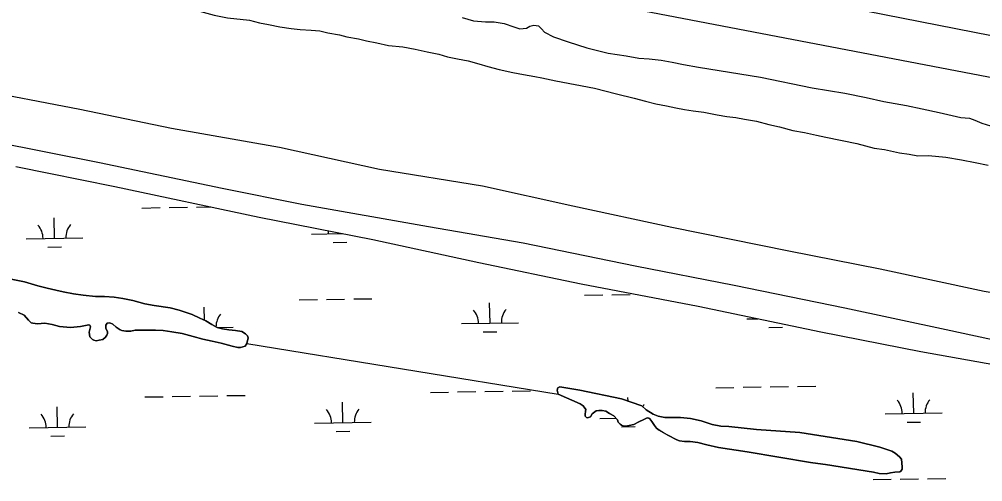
# Model space of a CAD drawing. Extents: x 3855477 to 3893699, y 299188 to 325115.
# Drawn here: x 3862596 to 3864290, y 308321 to 309135 of the extents above; entities that cross this region are included whole.
import ezdxf

# ---------------------------------------------------------------- set-up
doc = ezdxf.new("R2010")
doc.units = 0
for name, color, linetype in [('V-LEVE-TOET', 7, 'Continuous'), ('V-ROAD-CNTR', 7, 'Continuous'), ('V-TOPO-SHOR', 7, 'Continuous'), ('V-WETL-SWMP', 7, 'Continuous')]:
    doc.layers.add(name, color=color, linetype=linetype)

msp = doc.modelspace()

# ---------------------------------------------------------------- linework, layer by layer
at = {"layer": 'V-LEVE-TOET'}
for points in [[(3862512.5, 309013.2), (3862702.3, 308976.9), (3862863.3, 308943.1), (3863053.2, 308910), (3863229.1, 308871.3), (3863410, 308842), (3863568.9, 308806.6), (3863743.2, 308768.9), (3863949, 308727.2), (3864109.5, 308696), (3864292.4, 308656.6), (3864473.2, 308625.8), (3864639.6, 308593), (3864801.2, 308564.5), (3864977.2, 308531.1), (3865163.8, 308492.2), (3865336, 308454.5), (3865507.2, 308420.6), (3865662.9, 308383.7), (3865816.5, 308346.2), (3865967, 308319.4)], [(3865611, 308302), (3865456.4, 308336.8), (3865306, 308370.5), (3865109.8, 308414.8), (3864923.2, 308451.5), (3864738.7, 308487.2), (3864539.9, 308523.6), (3864380.4, 308554.7), (3864225.7, 308588.5), (3864047.6, 308626.7), (3863852.5, 308666.2), (3863678.7, 308700.7), (3863481.5, 308740.8), (3863315, 308769.4), (3863092.7, 308809.2), (3862952.4, 308836.9), (3862736.5, 308882.5), (3862550.5, 308919.3)]]:
    msp.add_lwpolyline(points, dxfattribs=at)
at = {"layer": 'V-ROAD-CNTR'}
for points in [[(3860983.7, 309748.8), (3862185, 309519.4), (3863555.5, 309254), (3864992.1, 308971.5), (3866162.7, 308746.1), (3867159.7, 308550.2), (3867954.5, 308395.7), (3868105, 308368.9)], [(3860884.4, 309700.6), (3862044.8, 309470.5), (3862858.2, 309310.5), (3864777.9, 308942), (3865687.7, 308763.4), (3866820.3, 308539.2), (3867789.8, 308348.3), (3868065.6, 308297.8)]]:
    msp.add_lwpolyline(points, dxfattribs=at)
at = {"layer": 'V-TOPO-SHOR'}
msp.add_line((3862995.8, 308564.4), (3863543.1, 308475.4), dxfattribs=at)
for points in [[(3862585.2, 309212.8), (3862605.5, 309209), (3862624.7, 309207), (3862644.5, 309203.7), (3862656.4, 309201.2), (3862674.4, 309196.2), (3862698.3, 309190.5), (3862722.8, 309184.9), (3862743.2, 309179.8), (3862762.9, 309175.4), (3862779.7, 309171.6), (3862801.8, 309167.2), (3862819.8, 309165.2), (3862843.2, 309161.9), (3862866.5, 309158), (3862890.5, 309154.1), (3862912.6, 309149.1), (3862938.3, 309142.2), (3862961.7, 309137.7), (3863000.6, 309133.1), (3863018, 309128.7), (3863034.1, 309125.5)], [(3863034.1, 309125.5), (3863053.9, 309121.7), (3863073.6, 309118.5), (3863089.8, 309117.1), (3863109, 309115.7), (3863124, 309114.3), (3863138.3, 309111.1), (3863158.7, 309107.3), (3863171.9, 309104.1), (3863192.2, 309100.3), (3863206, 309097.2), (3863224.5, 309093.3), (3863244.9, 309088.9), (3863270, 309086.2), (3863291.6, 309082.4), (3863313.1, 309077.9), (3863333.5, 309073.5), (3863348.4, 309069.1), (3863366.4, 309065.3), (3863385, 309061.5), (3863403.5, 309056.5), (3863419.6, 309052.1), (3863439.4, 309046.5), (3863463.3, 309041.4), (3863482.5, 309037.6), (3863502.2, 309034.4), (3863514.8, 309031.8), (3863539.3, 309026.8), (3863607, 309013.4), (3863645.9, 309003.9), (3863677, 308995.8), (3863696.7, 308990.8), (3863715.3, 308986.4), (3863733.8, 308982.5), (3863750, 308978.8), (3863765.5, 308976.2), (3863780.5, 308973.6), (3863799.7, 308971.6), (3863823, 308966.5), (3863839.8, 308963.9), (3863855.4, 308962), (3863870.9, 308959.4), (3863891.9, 308955.5), (3863914, 308949.9), (3863932.6, 308945.5), (3863955.9, 308939.2), (3863976.2, 308935.4), (3863997.8, 308930.9), (3864013.9, 308927.2), (3864068.4, 308916.3), (3864098.9, 308908.2), (3864116.9, 308905.6), (3864143.2, 308899.9), (3864160.6, 308897.3), (3864175.6, 308894.7), (3864194.2, 308895.1), (3864224.7, 308892.4), (3864252.3, 308887.8), (3864276.8, 308882.8), (3864299.6, 308878.3)], [(3863374.4, 309137.8), (3863394.2, 309132.2), (3863415.7, 309130.2), (3863430.7, 309130.6), (3863448.1, 309127.4), (3863465.4, 309121.8), (3863475.6, 309118.1)], [(3863475.6, 309118.1), (3863487.6, 309119.1), (3863493.6, 309122.7), (3863500.3, 309124.4), (3863508.6, 309123.1), (3863514, 309118.2), (3863519.3, 309112.2), (3863534.8, 309104.2), (3863561.1, 309095.5), (3863593.4, 309084.9), (3863631.1, 309075.5), (3863662.8, 309070.3), (3863685, 309066.5), (3863703, 309065.1), (3863724.5, 309063), (3863743.7, 309059.2), (3863763.4, 309055.4), (3863789.8, 309050.9), (3863898.8, 309032.9), (3863989.7, 309014.4), (3864047.2, 309004.8), (3864084.9, 308997.1), (3864116.1, 308990.2), (3864155.6, 308983.1), (3864183.1, 308977.4), (3864213, 308971.1), (3864251.3, 308962.2), (3864266.3, 308960.9), (3864275.9, 308957.2), (3864288.4, 308952.2), (3864311.1, 308944.8)], [(3862581.3, 308677.7), (3862604.7, 308672.7), (3862628, 308665.8), (3862644.8, 308662), (3862659.7, 308658.2), (3862672.9, 308655.1), (3862690.8, 308651.9), (3862708.2, 308649.3), (3862729.8, 308647.2), (3862745.4, 308647.1), (3862762.8, 308645.7), (3862777.7, 308643.7), (3862795.1, 308639.9), (3862816.6, 308634.2), (3862832.8, 308631.1), (3862860.9, 308627.1), (3862877.1, 308622.8), (3862899.8, 308615.3), (3862912.9, 308609.1), (3862923.7, 308604.2), (3862934.4, 308597.5), (3862943.9, 308592.6), (3862952.9, 308590.1), (3862964.3, 308588.2), (3862975.7, 308587.4), (3862987.1, 308585.5), (3862993.6, 308581.2), (3862997.2, 308577.6), (3862998.3, 308574.6), (3862995.8, 308564.4), (3862992.8, 308559.6), (3862984.9, 308557.3), (3862980.1, 308557.4), (3862970, 308559.9), (3862950.8, 308564.9), (3862934.7, 308568.7), (3862918.5, 308571.9), (3862901.2, 308576.9), (3862882, 308581.9), (3862864.1, 308585.1), (3862848.5, 308587.1), (3862835.3, 308587.8), (3862823.3, 308588), (3862810.1, 308588.1), (3862799.3, 308587.7), (3862792.1, 308585.9), (3862783.1, 308586), (3862775.9, 308587.3), (3862772.9, 308588.6), (3862765.8, 308592.8), (3862760.4, 308598.3), (3862755.1, 308600.8), (3862750.2, 308600.2), (3862747.8, 308596.6), (3862747.7, 308591.2), (3862750.7, 308584.6), (3862750.6, 308582.2), (3862749.4, 308579.2), (3862747, 308575.6), (3862742.7, 308571.5), (3862736.1, 308570.4), (3862730.7, 308569.2), (3862726.5, 308570.5), (3862724.7, 308571.1), (3862720, 308576), (3862718.3, 308584.4), (3862720.8, 308593.9), (3862719.6, 308596.4), (3862717.8, 308597), (3862714.8, 308596.4), (3862703.4, 308594.1), (3862686, 308592.5), (3862666.2, 308594), (3862653.6, 308597.7), (3862640.5, 308600.3), (3862627.9, 308599.2), (3862619.5, 308599.9), (3862616.5, 308600.5), (3862611.7, 308605.4), (3862604, 308614.5), (3862594.5, 308618.8)], [(3863986.9, 308355.1), (3863875.6, 308373.8), (3863825.2, 308381.6), (3863804.9, 308386), (3863788.8, 308390.4), (3863775.6, 308391.7), (3863765.4, 308391.9), (3863756.4, 308393.2), (3863752.2, 308395), (3863736.1, 308403), (3863728.4, 308407.3), (3863720.6, 308411.6), (3863716.4, 308415.2), (3863712.9, 308420.1), (3863708.2, 308427.3), (3863704.6, 308431.5), (3863702.8, 308432.8), (3863699.9, 308433.4), (3863693.8, 308430.5), (3863685.4, 308426.4), (3863676.3, 308421.7), (3863667.9, 308420), (3863662.5, 308418.8), (3863657.7, 308419.5), (3863654.7, 308420.7), (3863652.3, 308422.5), (3863648.8, 308426.2), (3863647.6, 308429.8), (3863641.1, 308437.1), (3863633.3, 308441.4), (3863626.8, 308445), (3863620.8, 308446.3), (3863614.8, 308446.4), (3863610, 308445.8), (3863607.6, 308444.1), (3863603.3, 308440.5), (3863600.3, 308435.1), (3863594.9, 308433.4), (3863593.1, 308434), (3863591.9, 308435.2), (3863590.7, 308436.4), (3863590.7, 308439.4), (3863591.4, 308445.4), (3863592, 308448.4), (3863587.3, 308454.5), (3863581.9, 308458.1), (3863543.1, 308475.4), (3863541.4, 308482), (3863542.7, 308486.2), (3863546.3, 308487.9), (3863581.6, 308482.1), (3863654.6, 308466.9), (3863690.5, 308454.5), (3863698.2, 308447.8), (3863710.1, 308439.9), (3863719.1, 308436.2), (3863731.1, 308434.2), (3863743.7, 308434.1), (3863758.1, 308433.9), (3863776, 308432.5), (3863794.6, 308428.1), (3863814.3, 308421.9), (3863829.3, 308418.7), (3863843.1, 308418), (3863892.2, 308413.2), (3863968.3, 308407.5), (3864068.3, 308392), (3864109, 308381.9), (3864129.9, 308375.1), (3864135.9, 308371.4), (3864143.6, 308364.7), (3864147.2, 308360.5), (3864148.2, 308347.3), (3864148.2, 308343.1), (3864145.7, 308339.5), (3864143.9, 308338.3), (3864135.5, 308337.8), (3864127.7, 308336.7), (3864119.9, 308335), (3864107.9, 308335.8), (3864097.7, 308337.7), (3864013.3, 308351.2), (3863991.1, 308354.5), (3863986.9, 308355.1)]]:
    msp.add_lwpolyline(points, dxfattribs=at)
at = {"layer": 'V-WETL-SWMP'}
for p, q in [((3862589.7, 308875.6), (3862763.9, 308840.6)), ((3862763.9, 308840.6), (3863017.7, 308786.7)), ((3862811.2, 308802.8), (3862843.2, 308803.4)), ((3862859.2, 308803.6), (3862891.2, 308804.1)), ((3862907.2, 308804.4), (3862932.5, 308804.8)), ((3862657.5, 308749.6), (3862656.9, 308785.6)), ((3863017.7, 308786.7), (3863217.6, 308747.3)), ((3863109.3, 308756.9), (3863164, 308757.8)), ((3863159.3, 308757.8), (3863159.3, 308758.8)), ((3862607.5, 308748.8), (3862707.5, 308750.4)), ((3863147.6, 308742.1), (3863171.6, 308742.5)), ((3863217.6, 308747.3), (3863403.7, 308706.7)), ((3862645.7, 308734), (3862669.7, 308734.4)), ((3863403.7, 308706.7), (3863583.9, 308669.3)), ((3862604.7, 308672.7), (3862581.3, 308677.7)), ((3862628, 308665.8), (3862604.7, 308672.7)), ((3863583.9, 308669.3), (3863789.2, 308629.8)), ((3862644.8, 308662), (3862628, 308665.8)), ((3862659.7, 308658.2), (3862644.8, 308662)), ((3862672.9, 308655.1), (3862659.7, 308658.2)), ((3862690.8, 308651.9), (3862672.9, 308655.1)), ((3862708.2, 308649.3), (3862690.8, 308651.9)), ((3863589.6, 308649.3), (3863621.6, 308649.8)), ((3863637.6, 308650.1), (3863669.6, 308650.6)), ((3862729.8, 308647.2), (3862708.2, 308649.3)), ((3862745.4, 308647.1), (3862729.8, 308647.2)), ((3862762.8, 308645.7), (3862745.4, 308647.1)), ((3862777.7, 308643.7), (3862762.8, 308645.7)), ((3862795.1, 308639.9), (3862777.7, 308643.7)), ((3862816.6, 308634.2), (3862795.1, 308639.9)), ((3862832.8, 308631.1), (3862816.6, 308634.2)), ((3863087.8, 308641.1), (3863119.8, 308641.7)), ((3863135.8, 308641.9), (3863167.8, 308642.5)), ((3863183.8, 308642.7), (3863215.8, 308643.2)), ((3863423.4, 308600.2), (3863422.8, 308636.2)), ((3862594.5, 308618.8), (3862604, 308614.5)), ((3862860.9, 308627.1), (3862832.8, 308631.1)), ((3862877.1, 308622.8), (3862860.9, 308627.1)), ((3862899.8, 308615.3), (3862877.1, 308622.8)), ((3862921.3, 308605.3), (3862920.9, 308628)), ((3863789.2, 308629.8), (3864005.2, 308584.7)), ((3862604, 308614.5), (3862611.7, 308605.4)), ((3862611.7, 308605.4), (3862616.5, 308600.5)), ((3862616.5, 308600.5), (3862619.5, 308599.9)), ((3862619.5, 308599.9), (3862627.8, 308599.2)), ((3862627.8, 308599.2), (3862640.5, 308600.3)), ((3862640.5, 308600.3), (3862653.6, 308597.7)), ((3862747.8, 308596.6), (3862750.2, 308600.2)), ((3862750.2, 308600.2), (3862755.1, 308600.8)), ((3862755.1, 308600.8), (3862760.4, 308598.3)), ((3862912.9, 308609.1), (3862899.8, 308615.3)), ((3862923.7, 308604.2), (3862912.9, 308609.1)), ((3862934.4, 308597.5), (3862923.7, 308604.2)), ((3863373.4, 308599.4), (3863473.4, 308601)), ((3863875.2, 308607.5), (3863894.2, 308607.8)), ((3862653.6, 308597.7), (3862666.2, 308594)), ((3862666.2, 308594), (3862686, 308592.5)), ((3862686, 308592.5), (3862703.4, 308594.1)), ((3862703.4, 308594.1), (3862714.8, 308596.4)), ((3862714.8, 308596.4), (3862717.8, 308597)), ((3862717.8, 308597), (3862719.6, 308596.4)), ((3862720.8, 308593.9), (3862718.3, 308584.4)), ((3862718.3, 308584.4), (3862720, 308576)), ((3862719.6, 308596.4), (3862720.8, 308593.9)), ((3862747.7, 308591.2), (3862747.8, 308596.6)), ((3862750.7, 308584.6), (3862747.7, 308591.2)), ((3862749.4, 308579.2), (3862750.6, 308582.2)), ((3862750.6, 308582.2), (3862750.7, 308584.6)), ((3862760.4, 308598.3), (3862765.8, 308592.8)), ((3862765.8, 308592.8), (3862772.9, 308588.5)), ((3862772.9, 308588.5), (3862775.9, 308587.3)), ((3862775.9, 308587.3), (3862783.1, 308586)), ((3862783.1, 308586), (3862792.1, 308585.9)), ((3862792.1, 308585.9), (3862799.3, 308587.6)), ((3862799.3, 308587.6), (3862810.1, 308588.1)), ((3862810.1, 308588.1), (3862823.3, 308588)), ((3862823.3, 308588), (3862835.3, 308587.8)), ((3862835.3, 308587.8), (3862848.5, 308587.1)), ((3862848.5, 308587.1), (3862864.1, 308585.1)), ((3862864.1, 308585.1), (3862882, 308581.9)), ((3862943.9, 308592.6), (3862934.4, 308597.5)), ((3862952.9, 308590.1), (3862943.9, 308592.6)), ((3862944.7, 308592.4), (3862971.5, 308592.8)), ((3862964.3, 308588.2), (3862952.9, 308590.1)), ((3862975.7, 308587.4), (3862964.3, 308588.2)), ((3862987.1, 308585.5), (3862975.7, 308587.4)), ((3862993.6, 308581.2), (3862987.1, 308585.5)), ((3863411.6, 308584.6), (3863435.6, 308584.9)), ((3863913.5, 308592.7), (3863937.5, 308593.1)), ((3864005.2, 308584.7), (3864181.2, 308550.3)), ((3862720, 308576), (3862724.7, 308571.1)), ((3862724.7, 308571.1), (3862726.5, 308570.5)), ((3862726.5, 308570.5), (3862730.7, 308569.2)), ((3862730.7, 308569.2), (3862736.1, 308570.4)), ((3862736.1, 308570.4), (3862742.7, 308571.5)), ((3862742.7, 308571.5), (3862747, 308575.6)), ((3862747, 308575.6), (3862749.4, 308579.2)), ((3862882, 308581.9), (3862901.2, 308576.9)), ((3862901.2, 308576.9), (3862918.5, 308571.9)), ((3862918.5, 308571.9), (3862934.7, 308568.7)), ((3862934.7, 308568.7), (3862950.8, 308564.9)), ((3862997.2, 308577.6), (3862993.6, 308581.2)), ((3862995.8, 308564.4), (3862998.3, 308574.6)), ((3862998.3, 308574.6), (3862997.2, 308577.6)), ((3862950.8, 308564.9), (3862970, 308559.9)), ((3862970, 308559.9), (3862980.1, 308557.4)), ((3862980.1, 308557.4), (3862984.9, 308557.3)), ((3862984.9, 308557.3), (3862992.8, 308559.6)), ((3862992.8, 308559.6), (3862995.8, 308564.4)), ((3864181.2, 308550.3), (3864361.4, 308518.2)), ((3863414.5, 308479.9), (3863446.5, 308480.5)), ((3863462.5, 308480.7), (3863494.5, 308481.3)), ((3863542.7, 308486.2), (3863541.4, 308482)), ((3863541.4, 308482), (3863543.1, 308475.4)), ((3863546.3, 308487.9), (3863542.7, 308486.2)), ((3863581.6, 308482.1), (3863546.3, 308487.9)), ((3863654.6, 308466.9), (3863581.6, 308482.1)), ((3863820.3, 308486.6), (3863852.3, 308487.1)), ((3863868.3, 308487.3), (3863900.3, 308487.9)), ((3863916.3, 308488.1), (3863948.3, 308488.6)), ((3863964.3, 308488.9), (3863996.3, 308489.4)), ((3862816.6, 308470.2), (3862848.6, 308470.7)), ((3862864.6, 308471), (3862896.6, 308471.5)), ((3862912.6, 308471.8), (3862944.6, 308472.3)), ((3862960.6, 308472.6), (3862992.6, 308473.1)), ((3863318.5, 308478.4), (3863350.5, 308478.9)), ((3863366.5, 308479.2), (3863398.5, 308479.7)), ((3863543.1, 308475.4), (3863581.9, 308458.1)), ((3863690.5, 308454.5), (3863654.6, 308466.9)), ((3863666.1, 308462.9), (3863666, 308469.3)), ((3864168.4, 308441.5), (3864167.8, 308477.5)), ((3862662.9, 308417), (3862662.3, 308452.9)), ((3863164.7, 308425.1), (3863164.2, 308461.1)), ((3863581.9, 308458.1), (3863587.3, 308454.5)), ((3863587.3, 308454.5), (3863592, 308448.4)), ((3863592, 308448.4), (3863591.4, 308445.4)), ((3863698.2, 308447.8), (3863690.5, 308454.5)), ((3863710.1, 308439.9), (3863698.2, 308447.8)), ((3863591.4, 308445.4), (3863590.7, 308439.4)), ((3863590.7, 308439.4), (3863590.7, 308436.4)), ((3863590.7, 308436.4), (3863591.9, 308435.2)), ((3863591.9, 308435.2), (3863593.1, 308434)), ((3863593.1, 308434), (3863594.9, 308433.4)), ((3863594.9, 308433.4), (3863600.3, 308435.1)), ((3863600.3, 308435.1), (3863603.3, 308440.5)), ((3863603.3, 308440.5), (3863607.6, 308444.1)), ((3863607.6, 308444.1), (3863610, 308445.8)), ((3863610, 308445.8), (3863614.8, 308446.4)), ((3863614.8, 308446.4), (3863620.8, 308446.3)), ((3863616.6, 308432.5), (3863644.8, 308433)), ((3863620.8, 308446.3), (3863626.8, 308445)), ((3863626.8, 308445), (3863633.3, 308441.4)), ((3863633.3, 308441.4), (3863641.1, 308437.1)), ((3863641.1, 308437.1), (3863647.6, 308429.8)), ((3863647.6, 308429.8), (3863648.8, 308426.2)), ((3863685.4, 308426.4), (3863693.8, 308430.5)), ((3863693.8, 308430.5), (3863699.9, 308433.4)), ((3863699.9, 308433.4), (3863702.8, 308432.8)), ((3863702.8, 308432.8), (3863704.6, 308431.5)), ((3863704.6, 308431.5), (3863708.2, 308427.3)), ((3863719.1, 308436.2), (3863710.1, 308439.9)), ((3863731.1, 308434.2), (3863719.1, 308436.2)), ((3863743.7, 308434.1), (3863731.1, 308434.2)), ((3863758.1, 308433.9), (3863743.7, 308434.1)), ((3863776, 308432.5), (3863758.1, 308433.9)), ((3863794.6, 308428.1), (3863776, 308432.5)), ((3864118.4, 308440.7), (3864218.4, 308442.3)), ((3862612.9, 308416.1), (3862712.9, 308417.8)), ((3863114.8, 308424.3), (3863214.7, 308425.9)), ((3863648.8, 308426.2), (3863652.3, 308422.5)), ((3863652.3, 308422.5), (3863654.7, 308420.7)), ((3863654.7, 308420.7), (3863657.7, 308419.5)), ((3863654.8, 308417.7), (3863678.8, 308418.1)), ((3863657.7, 308419.5), (3863662.5, 308418.8)), ((3863662.5, 308418.8), (3863667.9, 308420)), ((3863667.9, 308420), (3863676.3, 308421.7)), ((3863676.3, 308421.7), (3863685.4, 308426.4)), ((3863708.2, 308427.3), (3863712.9, 308420.1)), ((3863712.9, 308420.1), (3863716.4, 308415.2)), ((3863716.4, 308415.2), (3863720.6, 308411.6)), ((3863814.3, 308421.9), (3863794.6, 308428.1)), ((3863829.3, 308418.7), (3863814.3, 308421.9)), ((3863843.1, 308418), (3863829.3, 308418.7)), ((3863892.2, 308413.2), (3863843.1, 308418)), ((3863968.3, 308407.5), (3863892.2, 308413.2)), ((3864156.7, 308425.9), (3864180.7, 308426.2)), ((3862651.2, 308401.3), (3862675.2, 308401.7)), ((3863153, 308409.5), (3863177, 308409.9)), ((3863720.6, 308411.6), (3863736.1, 308403)), ((3863736.1, 308403), (3863752.2, 308395)), ((3864068.3, 308392), (3863968.3, 308407.5)), ((3863752.2, 308395), (3863756.4, 308393.2)), ((3863756.4, 308393.2), (3863765.4, 308391.9)), ((3863765.4, 308391.9), (3863775.6, 308391.7)), ((3863775.6, 308391.7), (3863788.8, 308390.4)), ((3863788.8, 308390.4), (3863804.9, 308386)), ((3863804.9, 308386), (3863825.2, 308381.6)), ((3863825.2, 308381.6), (3863875.6, 308373.8)), ((3864109, 308381.9), (3864068.3, 308392)), ((3864129.9, 308375.1), (3864109, 308381.9)), ((3863875.6, 308373.8), (3863986.9, 308355.1)), ((3864135.9, 308371.4), (3864129.9, 308375.1)), ((3864143.6, 308364.7), (3864135.9, 308371.4)), ((3864147.2, 308360.5), (3864143.6, 308364.7)), ((3863986.9, 308355.1), (3863991.1, 308354.5)), ((3863991.1, 308354.5), (3864013.3, 308351.2)), ((3864013.3, 308351.2), (3864097.7, 308337.7)), ((3864148.2, 308347.3), (3864147.2, 308360.5)), ((3864148.2, 308343.1), (3864148.2, 308347.3)), ((3864097.7, 308337.7), (3864107.9, 308335.8)), ((3864107.9, 308335.8), (3864119.9, 308335)), ((3864119.9, 308335), (3864127.7, 308336.7)), ((3864127.7, 308336.7), (3864135.5, 308337.8)), ((3864135.5, 308337.8), (3864143.9, 308338.3)), ((3864143.9, 308338.3), (3864145.7, 308339.5)), ((3864145.7, 308339.5), (3864148.2, 308343.1)), ((3864096.9, 308324.9), (3864128.9, 308325.4)), ((3864144.9, 308325.7), (3864176.9, 308326.2)), ((3864192.9, 308326.4), (3864224.9, 308327))]:
    msp.add_line(p, q, dxfattribs=at)
for centre, start, end in [((3862602.2, 308749.2), 0.1615, 41.7052), ((3862712.7, 308751), 140.1615, 181.7052), ((3863104.1, 308757.3), 0.1615, 8.9118), ((3863368.1, 308599.8), 0.1615, 41.7052), ((3863478.6, 308601.6), 140.1615, 181.7052), ((3862976.7, 308593.4), 140.1615, 179.234), ((3864113.2, 308441.1), 0.1615, 41.7052), ((3864223.7, 308442.9), 140.1615, 181.7052), ((3863109.5, 308424.7), 0.1615, 41.7052), ((3863220, 308426.5), 140.1615, 181.7052), ((3863721.8, 308434.7), 140.1615, 148.1125), ((3862607.7, 308416.5), 0.1615, 41.7052), ((3862718.1, 308418.3), 140.1615, 181.7052)]:
    msp.add_arc(centre, 35.2, start, end, dxfattribs=at)

doc.saveas('drawing.dxf')
